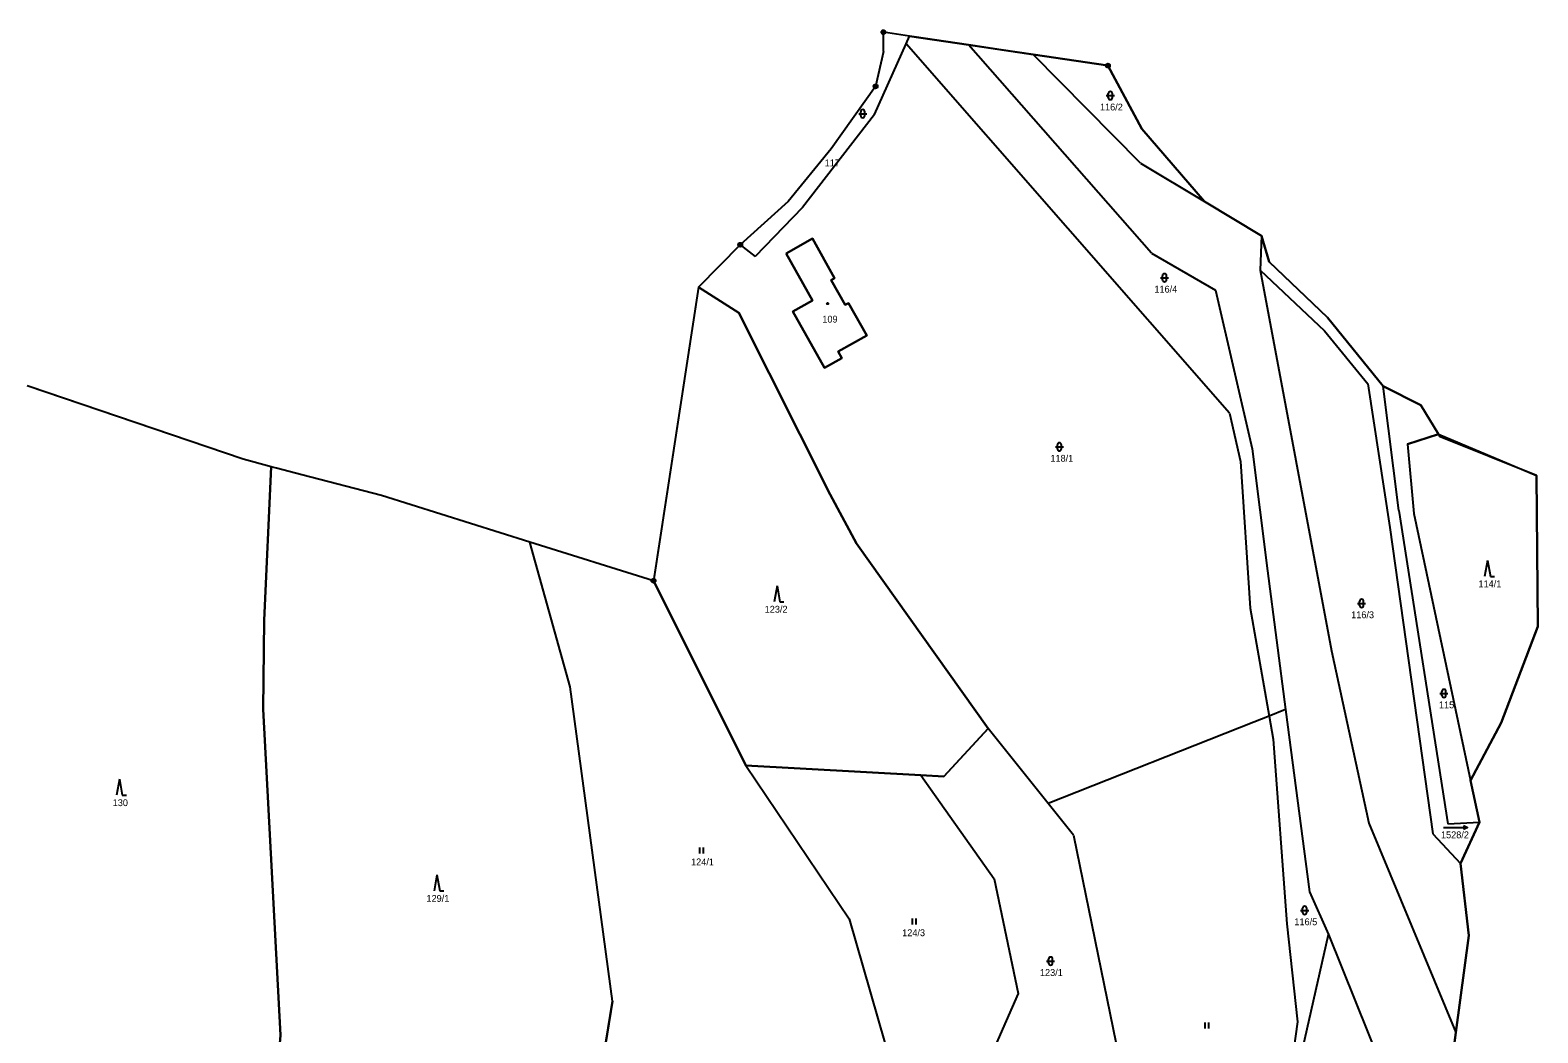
# Model space of a CAD drawing. Extents: x -760642 to -757221, y -1092371 to -1088855.
# Drawn here: x -757596 to -757220.8, y -1089603.2 to -1089353.6 of the extents above; entities that cross this region are included whole.
import ezdxf

# ---------------------------------------------------------------- set-up
doc = ezdxf.new("R2010")
doc.units = 0
for name, color, linetype in [('Vrstva 1', 7, 'Continuous'), ('Vrstva 13', 7, 'Continuous'), ('Vrstva 18', 7, 'Continuous'), ('Vrstva 19', 7, 'Continuous'), ('Vrstva 24', 7, 'Continuous'), ('Vrstva 25', 7, 'Continuous'), ('Vrstva 28', 7, 'Continuous'), ('Vrstva 30', 7, 'Continuous')]:
    doc.layers.add(name, color=color, linetype=linetype)

msp = doc.modelspace()

# ---------------------------------------------------------------- linework, layer by layer
at = {"layer": 'Vrstva 1'}
for p, q in [((-757377.98, -1089357.05), (-757377.1, -1089355.09)), ((-757385.85, -1089374.64), (-757377.98, -1089357.05)), ((-757297.52, -1089448.96), (-757377.98, -1089357.05)), ((-757316.88, -1089409.14), (-757362.4, -1089357.28)), ((-757319.64, -1089386.73), (-757346.33, -1089359.68)), ((-757385.85, -1089374.64), (-757403.72, -1089397.78)), ((-757319.64, -1089386.73), (-757303.74, -1089396.27)), ((-757403.72, -1089397.78), (-757415.52, -1089409.96)), ((-757419.24, -1089407.02), (-757415.52, -1089409.96)), ((-757407.8, -1089409.18), (-757401.26, -1089405.51)), ((-757401.26, -1089405.51), (-757395.76, -1089415.32)), ((-757289.5, -1089404.8), (-757289.86, -1089413.37)), ((-757401.23, -1089420.91), (-757407.8, -1089409.18)), ((-757316.88, -1089409.14), (-757300.95, -1089418.35)), ((-757289.86, -1089413.37), (-757273.88, -1089428.42)), ((-757289.86, -1089413.37), (-757272.08, -1089508.15)), ((-757429.61, -1089417.57), (-757419.63, -1089424)), ((-757395.76, -1089415.32), (-757396.63, -1089415.81)), ((-757396.63, -1089415.81), (-757393.14, -1089422.03)), ((-757300.95, -1089418.35), (-757291.87, -1089457.84)), ((-757406.15, -1089423.68), (-757401.23, -1089420.91)), ((-757393.14, -1089422.03), (-757392.26, -1089421.54)), ((-757392.26, -1089421.54), (-757387.74, -1089429.61)), ((-757419.63, -1089424), (-757396.89, -1089469.19)), ((-757398.3, -1089437.7), (-757406.15, -1089423.68)), ((-757387.74, -1089429.61), (-757394.88, -1089433.61)), ((-757273.88, -1089428.42), (-757263.06, -1089441.66)), ((-757394.88, -1089433.61), (-757393.95, -1089435.27)), ((-757393.95, -1089435.27), (-757398.3, -1089437.7)), ((-757263.06, -1089441.66), (-757257.62, -1089477.45)), ((-757255.37, -1089473.15), (-757259.28, -1089442.22)), ((-757297.52, -1089448.96), (-757294.75, -1089461)), ((-757253.21, -1089456.69), (-757245.49, -1089454.14)), ((-757291.87, -1089457.84), (-757288.03, -1089488.18)), ((-757253.21, -1089456.69), (-757251.58, -1089473.94)), ((-757535.94, -1089462.28), (-757537.75, -1089500.48)), ((-757294.75, -1089461), (-757292.34, -1089497.46)), ((-757396.89, -1089469.19), (-757390.27, -1089481.37)), ((-757255.37, -1089473.15), (-757243.12, -1089551.21)), ((-757251.58, -1089473.94), (-757237.54, -1089540.36)), ((-757257.62, -1089477.45), (-757246.91, -1089553.7)), ((-757461.58, -1089517.11), (-757471.58, -1089481.04)), ((-757390.27, -1089481.37), (-757357.57, -1089527.43)), ((-757288.03, -1089488.18), (-757283.52, -1089522.75)), ((-757417.83, -1089536.68), (-757440.83, -1089490.66)), ((-757292.34, -1089497.46), (-757287.63, -1089524.37)), ((-757537.75, -1089500.48), (-757537.93, -1089522.66)), ((-757272.08, -1089508.15), (-757262.79, -1089551.02)), ((-757451.02, -1089595.28), (-757461.58, -1089517.11)), ((-757537.93, -1089522.66), (-757533.66, -1089603.77)), ((-757283.52, -1089522.75), (-757287.63, -1089524.37)), ((-757283.52, -1089522.75), (-757277.61, -1089568.07)), ((-757357.57, -1089527.43), (-757368.57, -1089539.41)), ((-757342.62, -1089546.08), (-757357.57, -1089527.43)), ((-757291.43, -1089525.87), (-757342.62, -1089546.08)), ((-757287.63, -1089524.37), (-757291.43, -1089525.87)), ((-757287.63, -1089524.37), (-757286.63, -1089530.1)), ((-757286.63, -1089530.1), (-757283.22, -1089576.05)), ((-757417.83, -1089536.68), (-757392.11, -1089574.8)), ((-757374.31, -1089539.07), (-757417.83, -1089536.68)), ((-757368.57, -1089539.41), (-757374.31, -1089539.07)), ((-757374.31, -1089539.07), (-757356.06, -1089564.83)), ((-757336.27, -1089554), (-757342.62, -1089546.08)), ((-757336.27, -1089554), (-757325.66, -1089605.89)), ((-757262.79, -1089551.02), (-757241.17, -1089603.1)), ((-757246.91, -1089553.7), (-757239.96, -1089561.01)), ((-757243.12, -1089551.21), (-757235.29, -1089550.77)), ((-757356.06, -1089564.83), (-757350.09, -1089593.39)), ((-757277.61, -1089568.07), (-757272.85, -1089578.69)), ((-757392.11, -1089574.8), (-757380.86, -1089613.92)), ((-757283.22, -1089576.05), (-757280.58, -1089600.42)), ((-757285.36, -1089634.1), (-757272.85, -1089578.69)), ((-757272.85, -1089578.69), (-757257.94, -1089615.86)), ((-757451.02, -1089595.28), (-757454.97, -1089619.3)), ((-757350.09, -1089593.39), (-757369.1, -1089636.71)), ((-757280.58, -1089600.42), (-757285.36, -1089634.1))]:
    msp.add_line(p, q, dxfattribs=at)
at = {"layer": 'Vrstva 13'}
for p, q in [((-757383.61, -1089355.11), (-757383.61, -1089354.12)), ((-757377.1, -1089355.09), (-757383.61, -1089354.12)), ((-757383.61, -1089358.97), (-757383.61, -1089355.11)), ((-757375.95, -1089355.26), (-757377.1, -1089355.09)), ((-757362.4, -1089357.28), (-757375.95, -1089355.26)), ((-757354.29, -1089358.49), (-757362.4, -1089357.28)), ((-757346.33, -1089359.68), (-757354.29, -1089358.49)), ((-757383.61, -1089358.97), (-757385.55, -1089367.62)), ((-757327.74, -1089362.45), (-757346.33, -1089359.68)), ((-757319.27, -1089378.21), (-757327.74, -1089362.45)), ((-757385.55, -1089367.62), (-757396.59, -1089383.19)), ((-757303.74, -1089396.27), (-757319.27, -1089378.21)), ((-757396.59, -1089383.19), (-757407.3, -1089396.3)), ((-757407.3, -1089396.3), (-757419.24, -1089407.02)), ((-757289.5, -1089404.8), (-757303.74, -1089396.27)), ((-757419.24, -1089407.02), (-757429.61, -1089417.57)), ((-757287.64, -1089411.29), (-757289.5, -1089404.8)), ((-757273.11, -1089425.18), (-757287.64, -1089411.29)), ((-757429.61, -1089417.57), (-757440.83, -1089490.66)), ((-757259.28, -1089442.22), (-757273.11, -1089425.18)), ((-757542.94, -1089460.43), (-757596.71, -1089442.17)), ((-757249.91, -1089446.98), (-757259.28, -1089442.22)), ((-757245.49, -1089454.14), (-757249.91, -1089446.98)), ((-757245.04, -1089454.86), (-757245.49, -1089454.14)), ((-757221.05, -1089464.5), (-757245.04, -1089454.86)), ((-757535.94, -1089462.28), (-757542.94, -1089460.43)), ((-757534.64, -1089462.61), (-757535.94, -1089462.28)), ((-757528.34, -1089464.27), (-757534.64, -1089462.61)), ((-757508.54, -1089469.47), (-757528.34, -1089464.27)), ((-757220.75, -1089502.04), (-757221.05, -1089464.5)), ((-757471.58, -1089481.04), (-757508.54, -1089469.47)), ((-757440.83, -1089490.66), (-757471.58, -1089481.04)), ((-757229.86, -1089526.02), (-757220.75, -1089502.04)), ((-757237.54, -1089540.36), (-757229.86, -1089526.02)), ((-757235.29, -1089550.77), (-757237.54, -1089540.36)), ((-757239.96, -1089561.01), (-757235.29, -1089550.77)), ((-757237.94, -1089579), (-757239.96, -1089561.01)), ((-757241.17, -1089603.1), (-757237.94, -1089579)), ((-757242.69, -1089614.46), (-757241.17, -1089603.1))]:
    msp.add_line(p, q, dxfattribs=at)
at = {"layer": 'Vrstva 24'}
for centre, radius in [((-757383.61, -1089354.12), 0.5), ((-757383.61, -1089354.12), 0.0327), ((-757327.74, -1089362.45), 0.5), ((-757327.74, -1089362.45), 0.0327), ((-757385.55, -1089367.62), 0.5), ((-757385.55, -1089367.62), 0.0327), ((-757419.24, -1089407.02), 0.5), ((-757419.24, -1089407.02), 0.0327), ((-757440.83, -1089490.66), 0.5), ((-757440.83, -1089490.66), 0.0327)]:
    msp.add_circle(centre, radius, dxfattribs=at)
at = {"layer": 'Vrstva 25'}
for p, q in [((-757328.14, -1089369.91), (-757326.14, -1089369.91)), ((-757327.64, -1089370.41), (-757327.64, -1089369.41)), ((-757326.64, -1089370.41), (-757326.64, -1089369.41)), ((-757389.26, -1089374.91), (-757389.26, -1089373.91)), ((-757388.26, -1089374.91), (-757388.26, -1089373.91)), ((-757389.76, -1089374.41), (-757387.76, -1089374.41)), ((-757314.16, -1089415.74), (-757314.16, -1089414.74)), ((-757313.16, -1089415.74), (-757313.16, -1089414.74)), ((-757314.66, -1089415.24), (-757312.66, -1089415.24)), ((-757340.82, -1089457.34), (-757338.82, -1089457.34)), ((-757340.32, -1089457.84), (-757340.32, -1089456.84)), ((-757339.32, -1089457.84), (-757339.32, -1089456.84)), ((-757233.282, -1089485.589), (-757234.015, -1089489.589)), ((-757233.282, -1089485.589), (-757232.549, -1089489.589)), ((-757232.549, -1089489.589), (-757231.549, -1089489.589)), ((-757410.092, -1089491.899), (-757410.825, -1089495.899)), ((-757410.092, -1089491.899), (-757409.359, -1089495.899)), ((-757409.359, -1089495.899), (-757408.359, -1089495.899)), ((-757265.61, -1089496.29), (-757263.61, -1089496.29)), ((-757265.11, -1089496.79), (-757265.11, -1089495.79)), ((-757264.11, -1089496.79), (-757264.11, -1089495.79)), ((-757245.11, -1089518.71), (-757243.11, -1089518.71)), ((-757244.61, -1089519.21), (-757244.61, -1089518.21)), ((-757243.61, -1089519.21), (-757243.61, -1089518.21)), ((-757573.752, -1089540.049), (-757574.485, -1089544.049)), ((-757573.752, -1089540.049), (-757573.019, -1089544.049)), ((-757573.019, -1089544.049), (-757572.019, -1089544.049)), ((-757244.23, -1089552.06), (-757238.23, -1089552.06)), ((-757429.417, -1089557.065), (-757429.417, -1089558.565)), ((-757428.395, -1089558.565), (-757428.395, -1089557.065)), ((-757494.712, -1089563.869), (-757495.445, -1089567.869)), ((-757494.712, -1089563.869), (-757493.979, -1089567.869)), ((-757493.979, -1089567.869), (-757492.979, -1089567.869)), ((-757279.78, -1089572.7), (-757277.78, -1089572.7)), ((-757279.28, -1089573.2), (-757279.28, -1089572.2)), ((-757278.28, -1089573.2), (-757278.28, -1089572.2)), ((-757376.497, -1089574.695), (-757376.497, -1089576.195)), ((-757375.475, -1089576.195), (-757375.475, -1089574.695)), ((-757343, -1089585.33), (-757341, -1089585.33)), ((-757342.5, -1089585.83), (-757342.5, -1089584.83)), ((-757341.5, -1089585.83), (-757341.5, -1089584.83)), ((-757303.647, -1089600.645), (-757303.647, -1089602.145)), ((-757302.625, -1089602.145), (-757302.625, -1089600.645))]:
    msp.add_line(p, q, dxfattribs=at)
msp.add_lwpolyline([(-757239.23, -1089551.56), (-757238.23, -1089552.06), (-757239.23, -1089552.56)], dxfattribs=at)
msp.add_circle((-757397.52, -1089421.68), 0.175, dxfattribs=at)
for centre, start, end in [((-757327.14, -1089369.41), 0, 180), ((-757388.76, -1089373.91), 0, 180), ((-757327.14, -1089370.41), 180, 0), ((-757388.76, -1089374.91), 180, 0), ((-757313.66, -1089414.74), 0, 180), ((-757313.66, -1089415.74), 180, 0), ((-757339.82, -1089456.84), 0, 180), ((-757339.82, -1089457.84), 180, 0), ((-757264.61, -1089495.79), 0, 180), ((-757264.61, -1089496.79), 180, 0), ((-757244.11, -1089518.21), 0, 180), ((-757244.11, -1089519.21), 180, 0), ((-757278.78, -1089572.2), 0, 180), ((-757278.78, -1089573.2), 180, 0), ((-757342, -1089584.83), 0, 180), ((-757342, -1089585.83), 180, 0)]:
    msp.add_arc(centre, 0.5, start, end, dxfattribs=at)
at = {"layer": 'Vrstva 28'}
msp.add_lwpolyline([(-757377.1, -1089355.09), (-757362.4, -1089357.28), (-757346.33, -1089359.68), (-757327.74, -1089362.45), (-757319.27, -1089378.21), (-757303.74, -1089396.27), (-757289.5, -1089404.8), (-757287.64, -1089411.29), (-757273.11, -1089425.18), (-757259.28, -1089442.22), (-757249.91, -1089446.98), (-757245.49, -1089454.14), (-757221.05, -1089464.5), (-757220.75, -1089502.04), (-757229.86, -1089526.02), (-757237.54, -1089540.36), (-757235.29, -1089550.77), (-757239.96, -1089561.01), (-757237.94, -1089579), (-757241.17, -1089603.1), (-757242.69, -1089614.46)], dxfattribs=at)
at = {"layer": 'Vrstva 30'}
for points in [[(-757407.8, -1089409.18), (-757401.23, -1089420.91), (-757406.15, -1089423.68), (-757398.3, -1089437.7), (-757393.95, -1089435.27), (-757394.88, -1089433.61), (-757387.74, -1089429.61), (-757392.26, -1089421.54), (-757393.14, -1089422.03), (-757396.63, -1089415.81), (-757395.76, -1089415.32), (-757401.26, -1089405.51), (-757407.8, -1089409.18)], [(-757440.606, -1089491.107), (-757417.83, -1089536.68), (-757374.31, -1089539.07), (-757368.57, -1089539.41), (-757357.57, -1089527.43), (-757390.27, -1089481.37), (-757396.89, -1089469.19), (-757419.63, -1089424), (-757429.61, -1089417.57), (-757440.754, -1089490.166)], [(-757613.26, -1089471.639), (-757618.75, -1089563.74), (-757617.84, -1089592.92), (-757618.4, -1089628.3), (-757613.78, -1089626.83), (-757610.64, -1089623.15), (-757602.54, -1089617.1), (-757596.23, -1089615.5), (-757587.86, -1089623.38), (-757550.9, -1089642.12), (-757537.34, -1089649.55), (-757533.66, -1089603.77), (-757537.93, -1089522.66), (-757537.75, -1089500.48), (-757535.94, -1089462.28), (-757542.94, -1089460.43), (-757596.237, -1089442.331)], [(-757251.58, -1089473.94), (-757237.54, -1089540.36), (-757229.86, -1089526.02), (-757220.75, -1089502.04), (-757221.05, -1089464.5), (-757245.04, -1089454.86), (-757245.49, -1089454.14), (-757253.21, -1089456.69), (-757251.58, -1089473.94)], [(-757534.64, -1089462.61), (-757535.94, -1089462.28), (-757537.75, -1089500.48), (-757537.93, -1089522.66), (-757533.66, -1089603.77), (-757537.34, -1089649.55), (-757478.25, -1089662.54), (-757463.89, -1089671.14), (-757462.72, -1089664.34), (-757454.97, -1089619.3), (-757451.02, -1089595.28), (-757461.58, -1089517.11), (-757471.58, -1089481.04), (-757508.54, -1089469.47), (-757528.34, -1089464.27), (-757534.64, -1089462.61)]]:
    msp.add_lwpolyline(points, dxfattribs=at)
for start, end in [(0, 81.27269), (296.55509, 0)]:
    msp.add_arc((-757440.83, -1089490.66), 0.5, start, end, dxfattribs=at)

# ---------------------------------------------------------------- texts
at = {"layer": 'Vrstva 18'}
for s, p in [('116/2', (-757329.72, -1089373.61)), ('117', (-757398.234, -1089387.51)), ('116/4', (-757316.175, -1089418.94)), ('118/1', (-757342.052, -1089461.04)), ('114/1', (-757235.528, -1089492.3)), ('123/2', (-757413.159, -1089498.61)), ('116/3', (-757267.202, -1089499.99)), ('115', (-757245.362, -1089522.41)), ('130', (-757575.408, -1089546.76)), ('1528/2', (-757244.855, -1089554.76)), ('124/1', (-757431.48, -1089561.5)), ('129/1', (-757497.33, -1089570.58)), ('116/5', (-757281.336, -1089576.4)), ('124/3', (-757378.944, -1089579.13)), ('123/1', (-757344.656, -1089589.03))]:
    msp.add_text(s, height=1.7, dxfattribs=at).set_placement(p)
at = {"layer": 'Vrstva 19'}
msp.add_text('109', height=1.7, dxfattribs=at).set_placement((-757398.81, -1089426.41))

doc.saveas('drawing.dxf')
